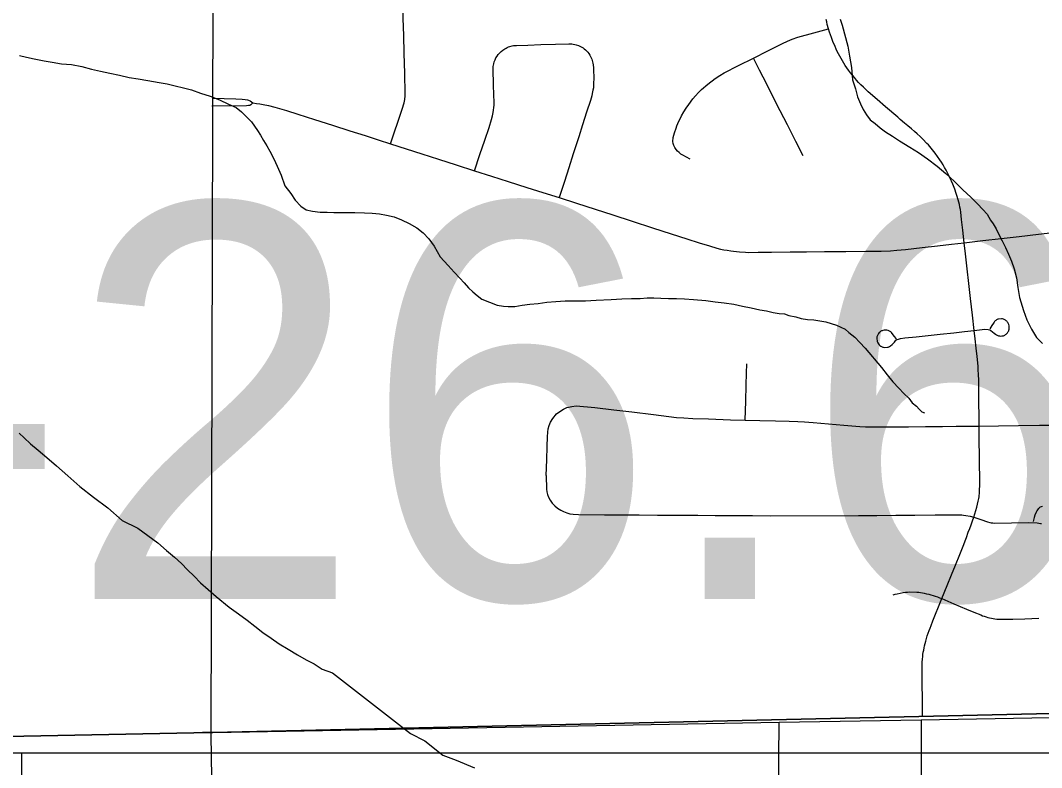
# Model space of a CAD drawing. Extents: x 0 to 34, y 0 to 22.
# Drawn here: x 4.7263 to 5.0878, y 20.4156 to 20.6803 of the extents above; entities that cross this region are included whole.
import ezdxf

# ---------------------------------------------------------------- set-up
doc = ezdxf.new("R2010")
doc.units = 0
for name, color, linetype in [('GM_X_City_Street', 7, 'Continuous'), ('GM_X_Corporation', 7, 'Continuous'), ('GM_X_County_Road', 7, 'Continuous'), ('GM_X_Minor_River', 7, 'Continuous'), ('GM_X_Rail_Line', 7, 'Continuous'), ('GM_X_Rail_Line_Text', 7, 'Continuous'), ('GM_X_Township', 7, 'Continuous'), ('GM_X_Unincorporated', 7, 'Continuous'), ('SH_Cut_Line', 7, 'Continuous'), ('SH_Text', 7, 'Continuous')]:
    doc.layers.add(name, color=color, linetype=linetype)

msp = doc.modelspace()

# ---------------------------------------------------------------- linework, layer by layer
at = {"layer": 'GM_X_City_Street'}
for points in [[(4.85739, 20.63661), (4.85869, 20.64051), (4.86005, 20.64457), (4.86149, 20.64888), (4.86216, 20.65113), (4.86238, 20.65233), (4.86252, 20.65354), (4.86258, 20.65436), (4.8624, 20.66153), (4.86219, 20.66865), (4.862, 20.67491), (4.86182, 20.68098), (4.86168, 20.68541)], [(5.04566, 20.43361), (5.0457, 20.43862), (5.04559, 20.44653), (5.04553, 20.44922), (5.04559, 20.45282), (5.04568, 20.45404), (5.04575, 20.45484), (5.04585, 20.45562), (5.04596, 20.4564), (5.0461, 20.45718), (5.04625, 20.45796), (5.04643, 20.45873), (5.04684, 20.4604), (5.0471, 20.46134), (5.04738, 20.46226), (5.04768, 20.46319), (5.04801, 20.4641), (5.04836, 20.46501), (5.04872, 20.46588), (5.04938, 20.46757), (5.05005, 20.46928), (5.05158, 20.47309), (5.05252, 20.47543), (5.05439, 20.48005), (5.05591, 20.48382), (5.05732, 20.48728), (5.05885, 20.49109), (5.06029, 20.49464), (5.06077, 20.49585), (5.06122, 20.49706), (5.06189, 20.49893), (5.0624, 20.50026), (5.0629, 20.50159), (5.06338, 20.50293), (5.06383, 20.50427), (5.0646, 20.50669), (5.06491, 20.50777), (5.06519, 20.50885), (5.06543, 20.50993), (5.0656, 20.51087), (5.06569, 20.5115), (5.06584, 20.51317), (5.0659, 20.51424), (5.06593, 20.51529), (5.06586, 20.52606), (5.0658, 20.53131), (5.06575, 20.53657), (5.06571, 20.54047), (5.06567, 20.54457), (5.06563, 20.54833), (5.06558, 20.55268), (5.06552, 20.555), (5.06544, 20.55641), (5.06534, 20.55782), (5.06501, 20.56125), (5.06473, 20.56413), (5.06434, 20.56745), (5.064, 20.57044), (5.06338, 20.5759), (5.06271, 20.58182), (5.06211, 20.58711), (5.06153, 20.59226), (5.06093, 20.59753), (5.06048, 20.60151), (5.05997, 20.60602), (5.05955, 20.60977), (5.05926, 20.61233), (5.05911, 20.61324), (5.05895, 20.61413), (5.05875, 20.61502), (5.05853, 20.61589), (5.05795, 20.61787), (5.0576, 20.61899), (5.05709, 20.62047), (5.05641, 20.62229), (5.05598, 20.62331), (5.05552, 20.62431), (5.05505, 20.62529), (5.05455, 20.62627), (5.05404, 20.62724), (5.0535, 20.6282), (5.05295, 20.62913), (5.05237, 20.63004), (5.05178, 20.63094), (5.05014, 20.63327), (5.04924, 20.63449), (5.04877, 20.63506), (5.04828, 20.63563), (5.04778, 20.63619), (5.04726, 20.63673), (5.04578, 20.6382), (5.04481, 20.63914), (5.04382, 20.64006), (5.04281, 20.64097), (5.04179, 20.64187), (5.04054, 20.64289), (5.03933, 20.64392), (5.03783, 20.64522), (5.03693, 20.64602), (5.0326, 20.64971), (5.02959, 20.65231), (5.02647, 20.65499), (5.0256, 20.65579), (5.02474, 20.65662), (5.0239, 20.65746), (5.02308, 20.65832), (5.02228, 20.65918), (5.02157, 20.66002), (5.02087, 20.66089), (5.02018, 20.66176), (5.01952, 20.66265), (5.01887, 20.66355), (5.01835, 20.66434), (5.01734, 20.66595), (5.01686, 20.66678), (5.01595, 20.66845), (5.01553, 20.66929), (5.01512, 20.67016), (5.01473, 20.67104), (5.01399, 20.6728), (5.01345, 20.67424), (5.01312, 20.67516), (5.01281, 20.67608), (5.01243, 20.67733), (5.01199, 20.6789), (5.0118, 20.67975), (5.01161, 20.68061)], [(4.9634, 20.63115), (4.96082, 20.63254), (4.96015, 20.63296), (4.95953, 20.63344), (4.95895, 20.63398), (4.95844, 20.63458), (4.95798, 20.63523), (4.95759, 20.63592), (4.95742, 20.63664), (4.95733, 20.63738), (4.95745, 20.63885), (4.95759, 20.6396), (4.95785, 20.64045), (4.95842, 20.64215), (4.95873, 20.64299), (4.95906, 20.64381), (4.96036, 20.64646), (4.96115, 20.64788), (4.96199, 20.64923), (4.9629, 20.65055), (4.96436, 20.65246), (4.96531, 20.65362), (4.96633, 20.65473), (4.96742, 20.65577), (4.96967, 20.65773), (4.97233, 20.65975), (4.97391, 20.66077), (4.97551, 20.66167), (4.98059, 20.66428), (4.98585, 20.6669), (4.99098, 20.66953), (4.99608, 20.67213), (4.99784, 20.67296), (4.99955, 20.67364), (5.00158, 20.6743), (5.00717, 20.67587), (5.01243, 20.67733)], [(4.88712, 20.62702), (4.88901, 20.63275), (4.89072, 20.6379), (4.89221, 20.64238), (4.8931, 20.64523), (4.89344, 20.64646), (4.8937, 20.64771), (4.89383, 20.64855), (4.89394, 20.6494), (4.894, 20.65025), (4.89404, 20.6511), (4.89385, 20.65718), (4.89367, 20.6632), (4.89371, 20.66394), (4.89377, 20.66444), (4.89387, 20.66493), (4.89407, 20.66564), (4.89434, 20.66634), (4.89467, 20.66701), (4.89506, 20.66765), (4.89551, 20.66825), (4.89601, 20.6688), (4.89656, 20.66931), (4.89715, 20.6698), (4.89778, 20.67023), (4.89823, 20.67048), (4.89868, 20.67071), (4.89915, 20.67091), (4.89963, 20.67108), (4.90037, 20.67127), (4.90088, 20.67136), (4.90138, 20.67142), (4.90189, 20.67145), (4.90599, 20.67158), (4.9106, 20.67173), (4.91581, 20.67189), (4.92044, 20.67204), (4.9215, 20.67198), (4.92203, 20.67191), (4.92256, 20.6718), (4.92307, 20.67166), (4.92384, 20.6714), (4.92433, 20.67119), (4.92481, 20.67095), (4.92549, 20.67054), (4.92592, 20.67024), (4.92632, 20.66992), (4.92687, 20.66939), (4.92721, 20.66901), (4.92753, 20.66861), (4.92796, 20.66797), (4.9282, 20.66753), (4.92842, 20.66707), (4.92862, 20.66659), (4.92878, 20.66611), (4.92891, 20.66561), (4.92901, 20.66511), (4.92908, 20.66461), (4.92917, 20.66354), (4.92925, 20.66215), (4.92932, 20.66053), (4.92925, 20.65721), (4.92915, 20.65638), (4.92902, 20.65556), (4.92878, 20.65434), (4.92858, 20.65353), (4.92835, 20.65273), (4.92809, 20.65194), (4.92676, 20.64779), (4.9253, 20.64325), (4.92396, 20.63905), (4.92201, 20.63297), (4.92045, 20.62811), (4.91889, 20.62325), (4.91704, 20.61749)], [(5.00345, 20.63234), (5.00088, 20.63739), (4.99786, 20.64331), (4.99531, 20.64831), (4.99285, 20.65315), (4.99052, 20.65772), (4.98799, 20.6627), (4.98585, 20.6669)], [(4.79412, 20.65004), (4.80636, 20.65013), (4.80704, 20.65023), (4.80753, 20.65031), (4.80788, 20.65047), (4.8081, 20.65062), (4.80859, 20.65104)], [(4.79415, 20.65278), (4.79847, 20.65262), (4.80258, 20.65247), (4.80486, 20.65237), (4.80588, 20.65228), (4.80665, 20.65219), (4.80706, 20.65206), (4.80765, 20.65181), (4.80812, 20.65148), (4.80859, 20.65104)], [(4.80859, 20.65104), (4.80984, 20.6509), (4.81107, 20.65073), (4.81231, 20.65051), (4.81415, 20.65013), (4.81642, 20.64955), (4.82048, 20.64837), (4.82457, 20.64704), (4.83043, 20.64518), (4.83679, 20.64315), (4.84298, 20.64119), (4.84831, 20.63949), (4.85298, 20.63801), (4.85739, 20.63661), (4.86288, 20.63484), (4.86847, 20.63304), (4.87435, 20.63114), (4.88063, 20.62911), (4.88712, 20.62702), (4.89313, 20.62511), (4.89895, 20.62325), (4.9056, 20.62113), (4.91132, 20.61931), (4.91704, 20.61749), (4.92317, 20.61551), (4.9298, 20.61338), (4.93603, 20.61137), (4.94295, 20.60914), (4.95009, 20.60684), (4.95667, 20.60473), (4.96228, 20.60292), (4.96664, 20.60152), (4.97023, 20.60039), (4.97287, 20.59955), (4.97412, 20.59928), (4.97534, 20.59905), (4.97655, 20.59884), (4.97777, 20.59865), (4.97881, 20.59851), (4.9809, 20.59828), (4.98299, 20.59814), (4.98406, 20.5981), (4.98748, 20.59814), (4.9922, 20.59819), (4.99879, 20.59825), (5.00467, 20.59831), (5.01095, 20.59837), (5.01854, 20.59845), (5.02558, 20.59852), (5.03108, 20.59857), (5.03433, 20.59868), (5.03655, 20.59883), (5.03962, 20.59912), (5.0456, 20.59981), (5.05096, 20.60042), (5.05597, 20.601), (5.06048, 20.60151), (5.06707, 20.60227), (5.07359, 20.60302), (5.07996, 20.60375), (5.08678, 20.60453), (5.09391, 20.60535)], [(5.064, 20.57044), (5.0677, 20.57087), (5.06892, 20.57083), (5.06953, 20.57066), (5.06993, 20.57044), (5.07052, 20.56998), (5.07105, 20.56946), (5.07149, 20.56908), (5.07192, 20.56883), (5.07234, 20.56863), (5.07261, 20.56854), (5.0729, 20.56848), (5.07319, 20.56845), (5.0738, 20.56849), (5.07433, 20.56859), (5.0746, 20.56869), (5.07486, 20.56882), (5.07511, 20.56897), (5.07534, 20.56914), (5.07555, 20.56934), (5.07575, 20.56955), (5.07592, 20.56978), (5.07607, 20.57003), (5.0762, 20.57029), (5.0763, 20.57056), (5.07637, 20.57084), (5.07641, 20.57149), (5.07636, 20.57213), (5.07627, 20.57252), (5.07616, 20.57279), (5.07604, 20.57304), (5.07589, 20.57328), (5.07571, 20.5735), (5.07552, 20.57371), (5.07531, 20.5739), (5.07508, 20.57407), (5.07484, 20.57422), (5.07459, 20.57434), (5.07432, 20.57444), (5.07405, 20.57451), (5.07364, 20.57457), (5.07264, 20.57449), (5.07238, 20.57441), (5.07211, 20.5743), (5.07186, 20.57417), (5.07163, 20.57401), (5.0714, 20.57384), (5.0712, 20.57364), (5.07101, 20.57343), (5.07077, 20.57305), (5.07025, 20.57219), (5.06954, 20.57103)], [(5.03644, 20.56747), (5.03571, 20.56847), (5.03475, 20.56967), (5.03447, 20.56992), (5.03425, 20.57007), (5.03378, 20.57034), (5.03355, 20.57043), (5.03308, 20.57054), (5.03259, 20.57058), (5.03211, 20.57055), (5.03164, 20.57044), (5.03141, 20.57035), (5.03119, 20.57026), (5.03097, 20.57014), (5.03058, 20.56985), (5.0304, 20.56969), (5.03008, 20.56932), (5.02995, 20.56911), (5.02973, 20.56868), (5.02964, 20.56845), (5.02957, 20.56822), (5.02951, 20.5677), (5.02964, 20.56654), (5.02973, 20.56631), (5.02983, 20.56609), (5.03008, 20.56568), (5.03039, 20.56531), (5.03057, 20.56514), (5.03096, 20.56485), (5.03117, 20.56473), (5.03139, 20.56463), (5.03162, 20.56455), (5.03185, 20.56448), (5.03233, 20.56441), (5.03329, 20.56449), (5.03352, 20.56455), (5.03375, 20.56464), (5.03397, 20.56474), (5.03438, 20.565), (5.03489, 20.56541), (5.03574, 20.56633), (5.03601, 20.56664), (5.0363, 20.56696), (5.03664, 20.56718), (5.03717, 20.56738), (5.03789, 20.56759), (5.03942, 20.56777), (5.04345, 20.5682), (5.04773, 20.56867), (5.05194, 20.56913), (5.05675, 20.56965), (5.06057, 20.57007), (5.064, 20.57044)], [(4.98296, 20.53863), (4.98311, 20.54534), (4.98326, 20.55102), (4.98338, 20.55529), (4.98347, 20.55865)], [(4.91247, 20.51908), (4.91264, 20.52463), (4.91278, 20.52929), (4.91288, 20.53276), (4.91298, 20.53437), (4.91317, 20.53554), (4.91348, 20.53671), (4.91402, 20.538), (4.91475, 20.53923), (4.9161, 20.54084), (4.91727, 20.54178), (4.91856, 20.5426), (4.91976, 20.54314), (4.92159, 20.54355), (4.9231, 20.54374), (4.92966, 20.54314), (4.93637, 20.54233), (4.94274, 20.54155), (4.95049, 20.54061), (4.9559, 20.53996), (4.95855, 20.53964), (4.96114, 20.53945), (4.96438, 20.53926), (4.96987, 20.53907), (4.97767, 20.53881), (4.98296, 20.53863), (4.98807, 20.53852), (4.99362, 20.53839), (4.99844, 20.53829), (5.0015, 20.53819), (5.00396, 20.53807), (5.00699, 20.53784), (5.01241, 20.53738), (5.01784, 20.53691), (5.02352, 20.53642), (5.0255, 20.5363), (5.02771, 20.53624), (5.04067, 20.5363), (5.04673, 20.53637), (5.05275, 20.53643), (5.05755, 20.53648), (5.06199, 20.53653), (5.06575, 20.53657)], [(5.06575, 20.53657), (5.07264, 20.53666), (5.07973, 20.53674), (5.08707, 20.53683), (5.09381, 20.53692), (5.10006, 20.53699), (5.10529, 20.53706), (5.10799, 20.537), (5.10858, 20.53697), (5.10917, 20.53691), (5.10976, 20.53683), (5.11034, 20.53673), (5.11366, 20.53587)], [(4.91247, 20.51908), (4.91258, 20.51423), (4.91273, 20.51328), (4.91296, 20.51235), (4.9133, 20.51141), (4.91389, 20.51035), (4.91458, 20.50929), (4.91548, 20.50833), (4.91645, 20.50748), (4.9176, 20.50674), (4.91857, 20.50624), (4.91975, 20.50577), (4.92081, 20.50546), (4.92205, 20.50529), (4.92389, 20.50518), (4.93315, 20.50513), (4.94541, 20.50506), (4.95181, 20.50502), (4.95846, 20.50498), (4.96618, 20.50494), (4.97233, 20.50491), (4.9789, 20.50487), (4.98546, 20.50483), (4.99185, 20.50479), (5.02297, 20.50485), (5.02949, 20.50491), (5.03626, 20.50497), (5.04295, 20.50503), (5.05014, 20.5051), (5.05693, 20.50516), (5.05894, 20.50513), (5.0596, 20.5051), (5.06021, 20.50503), (5.06107, 20.50491), (5.06256, 20.50458), (5.06383, 20.50427)], [(5.0882, 20.5081), (5.08775, 20.50797), (5.08732, 20.50777), (5.08713, 20.50765), (5.08694, 20.5075), (5.08676, 20.50735), (5.0866, 20.50718), (5.08611, 20.50649), (5.08593, 20.50611), (5.08545, 20.50494), (5.08523, 20.50421), (5.08491, 20.5027)], [(5.06383, 20.50427), (5.06632, 20.50345), (5.06866, 20.50261), (5.06949, 20.5024), (5.07005, 20.5023), (5.07063, 20.50222), (5.0712, 20.50216), (5.08318, 20.50237), (5.08626, 20.50227), (5.0869, 20.5022), (5.08747, 20.50207), (5.08784, 20.50199)], [(5.03529, 20.47677), (5.036, 20.47697), (5.03672, 20.47714), (5.03779, 20.47737), (5.03889, 20.47756), (5.03963, 20.47766), (5.04036, 20.47774), (5.04109, 20.4778), (5.04372, 20.47773), (5.04438, 20.47766), (5.04503, 20.47757), (5.04567, 20.47746), (5.04632, 20.47732), (5.04707, 20.47717), (5.04787, 20.47698), (5.04866, 20.47677), (5.04944, 20.47655), (5.05022, 20.4763), (5.051, 20.47603), (5.05176, 20.47574), (5.05252, 20.47543)], [(5.05252, 20.47543), (5.05683, 20.4736), (5.06132, 20.4717), (5.06384, 20.47067), (5.06636, 20.46963), (5.06697, 20.46938), (5.06757, 20.46916), (5.06819, 20.46896), (5.06881, 20.46878), (5.06943, 20.46862), (5.07006, 20.46848), (5.07069, 20.46836), (5.07133, 20.46826), (5.07197, 20.46818), (5.07261, 20.46812), (5.07323, 20.46809), (5.07772, 20.46815), (5.08195, 20.4683), (5.08692, 20.46849)]]:
    msp.add_lwpolyline(points, dxfattribs=at)
at = {"layer": 'GM_X_Corporation'}
msp.add_lwpolyline([(4.99362, 20.28913), (4.99492, 20.4316), (5.04517, 20.4325), (5.04562, 20.2874)], dxfattribs=at)
at = {"layer": 'GM_X_County_Road'}
msp.add_lwpolyline([(4.72678, 20.40581), (4.72677, 20.42069)], dxfattribs=at)
at = {"layer": 'GM_X_Minor_River'}
for points in [[(5.01648, 20.68069), (5.01727, 20.67861), (5.01926, 20.67122), (5.01988, 20.66762), (5.0205, 20.66364), (5.02094, 20.65927), (5.02192, 20.65606), (5.02272, 20.65322), (5.0237, 20.65076), (5.02468, 20.64868), (5.02584, 20.64679), (5.02719, 20.6451), (5.02892, 20.64379), (5.03064, 20.64229), (5.03256, 20.6408), (5.03505, 20.63931), (5.03753, 20.63763), (5.04117, 20.63539), (5.04423, 20.63353), (5.04748, 20.63129), (5.05093, 20.62867), (5.054, 20.62605), (5.05707, 20.62324), (5.05996, 20.62023), (5.06284, 20.61761), (5.06515, 20.61535), (5.06707, 20.61329), (5.06861, 20.6116), (5.06977, 20.60952), (5.07074, 20.6082), (5.07171, 20.6065), (5.07269, 20.60443), (5.07386, 20.60216), (5.07502, 20.59989), (5.07619, 20.59744), (5.07717, 20.59498), (5.07816, 20.59233), (5.07896, 20.58911), (5.07938, 20.5857), (5.08, 20.5821), (5.08139, 20.57755), (5.08257, 20.57415), (5.08432, 20.57094), (5.08607, 20.56792), (5.08818, 20.56586)], [(4.726, 20.66782), (4.72847, 20.66728), (4.73114, 20.66674), (4.73475, 20.66602), (4.7376, 20.66549), (4.74083, 20.66496), (4.74444, 20.66462), (4.74806, 20.66391), (4.75148, 20.663), (4.75472, 20.66228), (4.75795, 20.66156), (4.76138, 20.66084), (4.7648, 20.66012)], [(4.7648, 20.66012), (4.76803, 20.65959), (4.77146, 20.65906), (4.77545, 20.65835), (4.7783, 20.65782), (4.78687, 20.65564), (4.79011, 20.65454), (4.79354, 20.65344), (4.79678, 20.65215), (4.80003, 20.65067), (4.8027, 20.64938), (4.80461, 20.64788), (4.80673, 20.64582), (4.80808, 20.64431), (4.80923, 20.64281), (4.8102, 20.6413), (4.81136, 20.6396), (4.81234, 20.63771), (4.8135, 20.63583), (4.81466, 20.63394), (4.81603, 20.6313), (4.8172, 20.62865), (4.81857, 20.62544), (4.81995, 20.62166), (4.82207, 20.61902), (4.82362, 20.61657), (4.82554, 20.6145), (4.82746, 20.6132), (4.82974, 20.61266), (4.8324, 20.61231), (4.83487, 20.61234), (4.83733, 20.61218), (4.8398, 20.61221), (4.84227, 20.61224), (4.84473, 20.61227), (4.84815, 20.61212), (4.85081, 20.61196), (4.85347, 20.61181), (4.85594, 20.61127), (4.8586, 20.61073), (4.86127, 20.60962), (4.86395, 20.60833), (4.86662, 20.60684), (4.86892, 20.60497), (4.87085, 20.6029), (4.87278, 20.60026), (4.87491, 20.59649), (4.8778, 20.59348), (4.87992, 20.59104), (4.88184, 20.58897), (4.88338, 20.58728), (4.88492, 20.58559), (4.88646, 20.58409), (4.88799, 20.58278), (4.88972, 20.58147), (4.89506, 20.57945), (4.89734, 20.57909), (4.89905, 20.57893), (4.90133, 20.57895), (4.90398, 20.57937), (4.90663, 20.57978), (4.90966, 20.58001), (4.91269, 20.58042), (4.91591, 20.58065), (4.91913, 20.58088), (4.92255, 20.58092), (4.92634, 20.58097), (4.93013, 20.58121), (4.93544, 20.58146), (4.93923, 20.5817), (4.94265, 20.58174), (4.94568, 20.58178), (4.94815, 20.582), (4.95061, 20.58203), (4.95308, 20.58187), (4.95574, 20.58171), (4.95858, 20.58175), (4.96143, 20.58159), (4.96466, 20.58144), (4.96903, 20.58111), (4.97226, 20.58058), (4.97549, 20.58024), (4.97891, 20.57971), (4.98196, 20.57899), (4.985, 20.57846), (4.98804, 20.57774), (4.99051, 20.57739), (4.9928, 20.57685), (4.99489, 20.57649), (4.99679, 20.57632), (4.99831, 20.57577), (5.00079, 20.57523), (5.00269, 20.57469), (5.00497, 20.57433), (5.00725, 20.57417), (5.00934, 20.57382), (5.01143, 20.57346), (5.01334, 20.57292), (5.01524, 20.57237), (5.01677, 20.57163), (5.0183, 20.57089)], [(5.0183, 20.57089), (5.01964, 20.56976), (5.02175, 20.56808), (5.02348, 20.5662), (5.02541, 20.56414), (5.03119, 20.55737), (5.03312, 20.55473), (5.03524, 20.55229), (5.03735, 20.55003), (5.03909, 20.54815), (5.04081, 20.54646), (5.04198, 20.54477), (5.04351, 20.54365), (5.04447, 20.54252), (5.04543, 20.54158), (5.04639, 20.54121)], [(4.72585, 20.53405), (4.72758, 20.53236), (4.72989, 20.5303), (4.73257, 20.52805), (4.73564, 20.52543), (4.7391, 20.52243), (4.74313, 20.51887), (4.74735, 20.51512), (4.75214, 20.51138), (4.75731, 20.50764), (4.76231, 20.50314), (4.76784, 20.50036), (4.77148, 20.49775), (4.77493, 20.49513), (4.778, 20.49251), (4.78088, 20.49007), (4.78338, 20.48782), (4.78549, 20.48557), (4.7878, 20.48332), (4.7901, 20.48106), (4.79279, 20.47863), (4.79567, 20.47619), (4.80027, 20.47245), (4.80353, 20.47002), (4.80659, 20.46778), (4.80928, 20.46572), (4.81215, 20.46347), (4.81503, 20.46142), (4.8179, 20.45936), (4.82115, 20.4575), (4.8244, 20.45545), (4.82746, 20.45378), (4.83032, 20.4523), (4.83319, 20.45043), (4.83681, 20.44915), (4.86438, 20.42765)], [(4.86439, 20.42765), (4.86947, 20.425), (4.87583, 20.41999), (4.88061, 20.41818), (4.88711, 20.41545)]]:
    msp.add_lwpolyline(points, dxfattribs=at)
at = {"layer": 'GM_X_Rail_Line'}
msp.add_line((4.79387, 20.42708), (4.79512, 20.9), dxfattribs=at)
msp.add_lwpolyline([(4.76791, 17.00293), (4.79375, 17.14663), (4.79991, 17.2068), (4.80568, 17.24767), (4.80796, 17.29563), (4.80745, 17.36765), (4.80531, 17.38086), (4.79833, 17.40059), (4.77663, 17.43675), (4.76364, 17.46488), (4.7557, 17.50103), (4.75403, 17.51651), (4.75612, 17.80268), (4.75391, 18.09859), (4.74923, 18.38092), (4.74367, 18.7078), (4.73815, 19.14265), (4.73332, 19.55441), (4.7315, 19.92628), (4.72821, 20.24009), (4.74767, 20.27759), (4.79462, 20.37419), (4.79387, 20.42708)], dxfattribs=at)
at = {"layer": 'GM_X_Rail_Line_Text'}
msp.add_lwpolyline([(8.9, 20.9), (4.27516, 20.9), (4.27475, 20.80739), (4.27534, 20.58948), (4.27522, 20.47097), (4.2757, 20.41631), (4.37341, 20.41813), (4.72752, 20.4267), (4.7877, 20.42788), (4.79081, 20.42795), (4.79449, 20.42802), (5.37238, 20.44113), (6.02351, 20.46032), (6.10247, 20.46324), (6.13454, 20.46419), (6.14318, 20.46445), (6.34991, 20.47249), (6.36809, 20.47307), (6.41713, 20.47364), (6.46674, 20.47499), (6.69534, 20.4811), (6.99108, 20.48711), (7.05001, 20.48828)], dxfattribs=at)
at = {"layer": 'GM_X_Township'}
msp.add_lwpolyline([(4.37341, 20.41813), (4.72752, 20.4267), (4.7877, 20.42788), (4.79081, 20.42795), (4.79449, 20.42802), (5.37238, 20.44113), (6.02351, 20.46032), (6.10247, 20.46324), (6.13454, 20.46419), (6.14318, 20.46445), (6.34991, 20.47249), (6.36809, 20.47307), (6.41713, 20.47364), (6.46674, 20.47499), (6.69534, 20.4811), (6.69577, 20.38797), (6.6972, 20.33895), (6.70046, 20.15267), (6.70176, 19.95589), (6.70342, 19.80339), (6.70464, 19.7337), (6.70537, 19.6821), (6.70963, 19.16766)], dxfattribs=at)
at = {"layer": 'GM_X_Unincorporated'}
msp.add_lwpolyline([(4.37341, 20.41813), (4.72752, 20.4267), (4.7877, 20.42788), (4.79081, 20.42795), (4.79449, 20.42802), (4.99492, 20.4316), (5.04517, 20.4325), (5.28697, 20.43682), (5.37238, 20.44113), (5.39325, 20.43926), (5.64598, 20.44636), (6.02351, 20.46032), (6.10157, 20.46321), (6.13454, 20.46419), (6.14318, 20.46445), (6.34991, 20.47249), (6.36809, 20.47307), (6.41713, 20.47364), (6.46674, 20.47499), (6.69534, 20.4811), (6.68487, 20.9), (4.27516, 20.9)], dxfattribs=at)
at = {"layer": 'SH_Cut_Line'}
msp.add_lwpolyline([(7.05001, 20.48828), (6.99108, 20.48711), (6.69534, 20.4811), (6.46674, 20.47499), (6.41713, 20.47364), (6.36809, 20.47307), (6.34991, 20.47249), (6.14318, 20.46445), (6.13454, 20.46419), (6.10247, 20.46324), (6.02351, 20.46032), (5.37238, 20.44113), (4.79449, 20.42802), (4.79081, 20.42795), (4.7877, 20.42788), (4.72752, 20.4267), (4.37341, 20.41813), (4.2757, 20.41631), (3.76027, 20.40736), (3.3226, 20.40192), (2.99803, 20.39937), (2.65087, 20.39662)], dxfattribs=at)
at = {"layer": 'SH_Text'}
msp.add_lwpolyline([(3.9463, 20.867), (5.36424, 20.867), (5.36424, 20.42069), (3.9463, 20.42069)], close=True, dxfattribs=at)

# ---------------------------------------------------------------- texts
msp.add_text('MED-71-26.69', height=0.1399997, dxfattribs=at).set_placement((3.9943, 20.47525))

doc.saveas('drawing.dxf')
